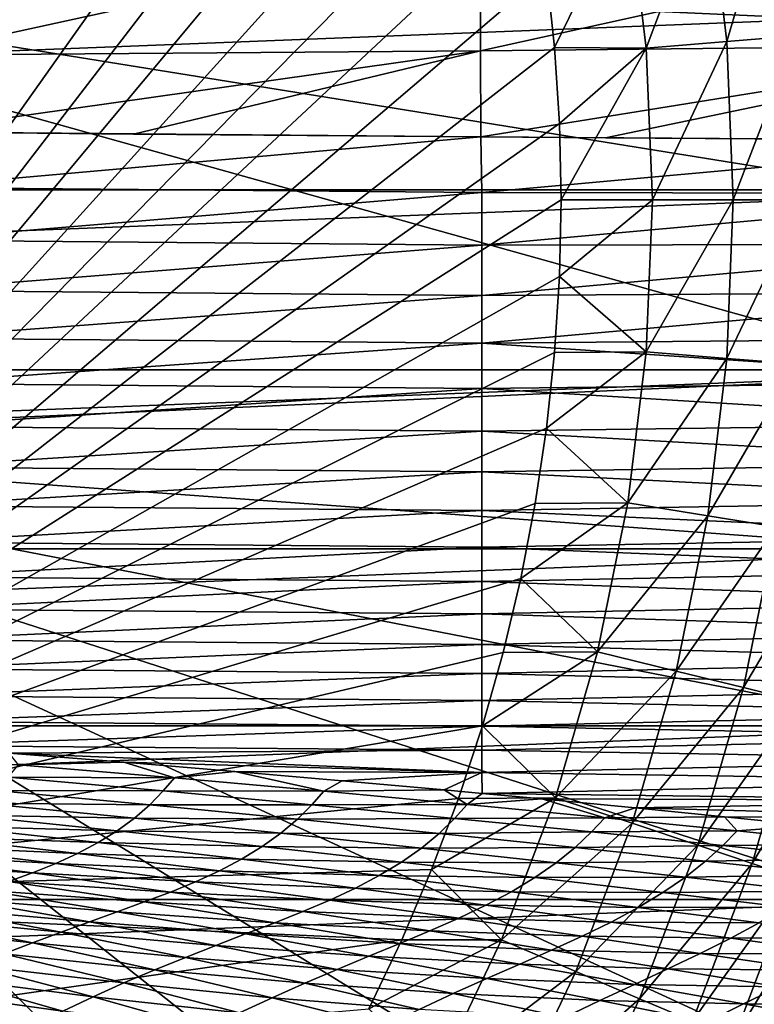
# Model space of a CAD drawing. Header units: metres. Extents: x -105 to 105, y -68 to 103.
# Tile 313 of 416: x 11.7 to 18.55, y 36.79 to 45.97. Entities that reach past the tile are written whole.
import ezdxf

# ---------------------------------------------------------------- set-up
doc = ezdxf.new("R2010")
doc.units = ezdxf.units.M
doc.layers.add('solid_FIT-BATH-150_SW0001', color=7, linetype='CONTINUOUS')
doc.layers.add('solid_FIT-BATH-150_SW0001_01', color=7, linetype='CONTINUOUS')

msp = doc.modelspace()

# ---------------------------------------------------------------- linework, layer by layer
at = {"layer": 'solid_FIT-BATH-150_SW0001'}
for points in [[(-21.449781, 44.379948, 72.796501), (21.37652, 46.059441, 72.796501), (-21.37652, 46.059444, 72.796501)], [(-21.391287, 42.700951, 72.796501), (21.449781, 44.37994, 72.796501), (-21.449781, 44.379948, 72.796501)], [(-21.201733, 41.03215, 72.796501), (21.391285, 42.700928, 72.796501), (-21.391287, 42.700951, 72.796501)], [(-20.881931, 39.382076, 72.796501), (21.201727, 41.032112, 72.796501), (-21.201733, 41.03215, 72.796501)], [(-20.43391, 37.762463, 72.796501), (20.881918, 39.382015, 72.796501), (-20.881931, 39.382076, 72.796501)], [(-19.860888, 36.18375, 72.796501), (20.433884, 37.762379, 72.796501), (-20.43391, 37.762463, 72.796501)]]:
    msp.add_3dface(points, dxfattribs=at)
at = {"layer": 'solid_FIT-BATH-150_SW0001_01'}
for points in [[(6.5, 50.785889, 50.796501), (6.5, 37.785889, 50.796501), (15.542261, 50.530869, 50.796501)], [(6.5, 37.785889, 50.796501), (15.792983, 49.866493, 50.796501), (15.542261, 50.530869, 50.796501)], [(6.5, 37.785889, 50.796501), (16.015715, 49.190643, 50.796501), (15.792983, 49.866493, 50.796501)], [(6.5, 37.785889, 50.796501), (16.209583, 48.506256, 50.796501), (16.015715, 49.190643, 50.796501)], [(6.5, 37.785889, 50.796501), (16.37389, 47.815289, 50.796501), (16.209583, 48.506256, 50.796501)], [(6.5, 37.785889, 50.796501), (16.509022, 47.116447, 50.796501), (16.37389, 47.815289, 50.796501)], [(6.5, 46.543247, 69.796501), (20.239237, 47.54512, 69.796501), (20.434731, 45.920063, 69.796501)], [(18.757427, 47.334435, 46.727985), (18.1192, 47.23069, 48.144478), (18.297403, 45.763153, 48.144478)], [(18.941908, 45.815208, 46.727985), (18.757427, 47.334435, 46.727985), (18.297403, 45.763153, 48.144478)], [(18.1192, 47.23069, 48.144478), (17.374132, 47.109627, 49.506374), (17.54501, 45.702438, 49.506374)], [(18.297403, 45.763153, 48.144478), (18.1192, 47.23069, 48.144478), (17.54501, 45.702438, 49.506374)], [(6.5, 37.785889, 50.796501), (16.614359, 46.413208, 50.796501), (16.509022, 47.116447, 50.796501)], [(17.374132, 47.109627, 49.506374), (16.614359, 46.413208, 50.796501), (16.689507, 45.707695, 50.796501)], [(17.54501, 45.702438, 49.506374), (17.374132, 47.109627, 49.506374), (16.689507, 45.707695, 50.796501)], [(21.330763, 46.855053, -22.297564), (21.330763, 45.732765, -22.283442), (15.99808, 45.677025, -22.349876)], [(15.99808, 46.802681, -22.362556), (21.330763, 46.855053, -22.297564), (15.99808, 45.677025, -22.349876)], [(15.99808, 46.802681, -22.362556), (15.99808, 45.677025, -22.349876), (10.665392, 45.635166, -22.397551)], [(10.665392, 46.763351, -22.409149), (15.99808, 46.802681, -22.362556), (10.665392, 45.635166, -22.397551)], [(6.5, 46.543247, 69.796501), (20.434731, 45.920063, 69.796501), (20.499907, 44.285889, 69.796501)], [(6.5, 46.543247, 69.796501), (20.499907, 44.285889, 69.796501), (20.434731, 42.651711, 69.796501)], [(6.5, 46.543247, 69.796501), (20.434731, 42.651711, 69.796501), (6.5, 42.02853, 69.796501)], [(6.5, 37.785889, 50.796501), (16.689507, 45.707695, 50.796501), (16.614359, 46.413208, 50.796501)], [(-21.449781, 44.379948, 72.796501), (21.449781, 44.37994, 72.796501), (21.37652, 46.059441, 72.796501)], [(16.002024, 44.873051, -22.333626), (15.99808, 45.677025, -22.349876), (21.330763, 45.732765, -22.283442)], [(17.163435, 44.864391, -22.319927), (16.002024, 44.873051, -22.333626), (21.330763, 45.732765, -22.283442)], [(21.345097, 44.838512, -22.262899), (17.163435, 44.864391, -22.319927), (21.330763, 45.732765, -22.283442)], [(18.297403, 45.763153, 48.144478), (17.54501, 45.702438, 49.506374), (17.6021, 44.285984, 49.506374)], [(18.356941, 44.286068, 48.144478), (18.297403, 45.763153, 48.144478), (17.6021, 44.285984, 49.506374)], [(18.941908, 45.815208, 46.727985), (18.297403, 45.763153, 48.144478), (18.356941, 44.286068, 48.144478)], [(19.003544, 44.286064, 46.727985), (18.941908, 45.815208, 46.727985), (18.356941, 44.286068, 48.144478)], [(6.5, 37.785889, 50.796501), (16.734707, 44.9986, 50.796501), (16.689507, 45.707695, 50.796501)], [(10.661771, 44.921772, -22.384632), (10.665392, 45.635166, -22.397551), (15.99808, 45.677025, -22.349876)], [(12.76159, 44.900814, -22.366928), (10.661771, 44.921772, -22.384632), (15.99808, 45.677025, -22.349876)], [(16.002024, 44.873051, -22.333626), (12.76159, 44.900814, -22.366928), (15.99808, 45.677025, -22.349876)], [(17.54501, 45.702438, 49.506374), (16.689507, 45.707695, 50.796501), (16.734707, 44.9986, 50.796501)], [(17.54501, 45.702438, 49.506374), (16.734707, 44.9986, 50.796501), (16.749968, 44.285889, 50.796501)], [(17.6021, 44.285984, 49.506374), (17.54501, 45.702438, 49.506374), (16.749968, 44.285889, 50.796501)], [(6.5, 37.785889, 50.796501), (16.749968, 44.285889, 50.796501), (16.734707, 44.9986, 50.796501)], [(16.002024, 44.873051, -22.333626), (10.661771, 44.921772, -22.384632), (12.76159, 44.900814, -22.366928)], [(10.671009, 44.4035, -22.370762), (10.661771, 44.921772, -22.384632), (16.002024, 44.873051, -22.333626)], [(10.671009, 44.4035, -22.370762), (16.002024, 44.873051, -22.333626), (16.00918, 44.355965, -22.318026)], [(21.345097, 44.838512, -22.262899), (16.002024, 44.873051, -22.333626), (17.163435, 44.864391, -22.319927)], [(16.00918, 44.355965, -22.318026), (16.002024, 44.873051, -22.333626), (21.345097, 44.838512, -22.262899)], [(16.00918, 44.355965, -22.318026), (21.345097, 44.838512, -22.262899), (21.347351, 44.344921, -22.24609)], [(-21.391287, 42.700951, 72.796501), (21.391285, 42.700928, 72.796501), (21.449781, 44.37994, 72.796501)], [(10.671009, 43.910553, -22.352764), (10.671009, 44.4035, -22.370762), (16.00918, 44.355965, -22.318026)], [(10.671009, 43.910553, -22.352764), (16.00918, 44.355965, -22.318026), (16.00918, 43.863907, -22.297983)], [(16.00918, 43.863907, -22.297983), (16.00918, 44.355965, -22.318026), (21.347351, 44.344921, -22.24609)], [(6.5, 37.785889, 50.796501), (16.734707, 43.573177, 50.796501), (16.749968, 44.285889, 50.796501)], [(16.00918, 43.863907, -22.297983), (21.347351, 44.344921, -22.24609), (21.347351, 43.873806, -22.224873)], [(17.6021, 44.285984, 49.506374), (16.749968, 44.285889, 50.796501), (16.734707, 43.573177, 50.796501)], [(17.545031, 42.86961, 49.506374), (17.6021, 44.285984, 49.506374), (16.734707, 43.573177, 50.796501)], [(17.545031, 42.86961, 49.506374), (18.356941, 44.286068, 48.144478), (17.6021, 44.285984, 49.506374)], [(18.29743, 42.808952, 48.144478), (18.356941, 44.286068, 48.144478), (17.545031, 42.86961, 49.506374)], [(18.29743, 42.808952, 48.144478), (19.003544, 44.286064, 46.727985), (18.356941, 44.286068, 48.144478)], [(18.941936, 42.756916, 46.727985), (19.003544, 44.286064, 46.727985), (18.29743, 42.808952, 48.144478)], [(10.671009, 43.441933, -22.329813), (10.671009, 43.910553, -22.352764), (16.00918, 43.863907, -22.297983)], [(10.671009, 43.441933, -22.329813), (16.00918, 43.863907, -22.297983), (16.00918, 43.395962, -22.27265)], [(16.00918, 43.395962, -22.27265), (21.347351, 43.873806, -22.224873), (21.347351, 43.424469, -22.19853)], [(16.00918, 43.395962, -22.27265), (16.00918, 43.863907, -22.297983), (21.347351, 43.873806, -22.224873)], [(6.5, 37.785889, 50.796501), (16.689507, 42.864086, 50.796501), (16.734707, 43.573177, 50.796501)], [(17.545031, 42.86961, 49.506374), (16.734707, 43.573177, 50.796501), (16.689507, 42.864086, 50.796501)], [(10.671009, 42.996792, -22.301153), (10.671009, 43.441933, -22.329813), (16.00918, 43.395962, -22.27265)], [(10.671009, 42.996792, -22.301153), (16.00918, 43.395962, -22.27265), (16.00918, 42.951321, -22.241253)], [(16.00918, 42.951321, -22.241253), (21.347351, 43.424469, -22.19853), (21.347351, 42.996254, -22.166372)], [(16.00918, 42.951321, -22.241253), (16.00918, 43.395962, -22.27265), (21.347351, 43.424469, -22.19853)], [(10.671009, 42.574284, -22.266033), (10.671009, 42.996792, -22.301153), (16.00918, 42.951321, -22.241253)], [(16.00918, 42.951321, -22.241253), (21.347351, 42.996254, -22.166372), (21.347351, 42.588505, -22.127716)], [(10.671009, 42.574284, -22.266033), (16.00918, 42.951321, -22.241253), (16.00918, 42.529175, -22.203022)], [(16.00918, 42.529175, -22.203022), (16.00918, 42.951321, -22.241253), (21.347351, 42.588505, -22.127716)], [(6.5, 37.785889, 50.796501), (16.614359, 42.158573, 50.796501), (16.689507, 42.864086, 50.796501)], [(17.545031, 42.86961, 49.506374), (16.689507, 42.864086, 50.796501), (16.614359, 42.158573, 50.796501)], [(17.374176, 41.462418, 49.506374), (17.545031, 42.86961, 49.506374), (16.614359, 42.158573, 50.796501)], [(18.29743, 42.808952, 48.144478), (17.545031, 42.86961, 49.506374), (17.374176, 41.462418, 49.506374)], [(18.119253, 41.341412, 48.144478), (18.29743, 42.808952, 48.144478), (17.374176, 41.462418, 49.506374)], [(18.941936, 42.756916, 46.727985), (18.29743, 42.808952, 48.144478), (18.119253, 41.341412, 48.144478)], [(-21.201733, 41.03215, 72.796501), (21.201727, 41.032112, 72.796501), (21.391285, 42.700928, 72.796501)], [(18.757483, 41.237686, 46.727985), (18.941936, 42.756916, 46.727985), (18.119253, 41.341412, 48.144478)], [(6.5, 42.02853, 69.796501), (20.434731, 42.651711, 69.796501), (20.239237, 41.026657, 69.796501)], [(10.671009, 42.173573, -22.223696), (10.671009, 42.574284, -22.266033), (16.00918, 42.529175, -22.203022)], [(10.671009, 42.173573, -22.223696), (16.00918, 42.529175, -22.203022), (16.00918, 42.128712, -22.15719)], [(16.00918, 42.529175, -22.203022), (21.347351, 42.588505, -22.127716), (21.347351, 42.20055, -22.081871)], [(16.00918, 42.128712, -22.15719), (16.00918, 42.529175, -22.203022), (21.347351, 42.20055, -22.081871)], [(6.5, 37.785889, 50.796501), (16.509024, 41.455334, 50.796501), (16.614359, 42.158573, 50.796501)], [(10.671009, 41.793812, -22.173388), (10.671009, 42.173573, -22.223696), (16.00918, 42.128712, -22.15719)], [(16.00918, 42.128712, -22.15719), (21.347351, 42.20055, -22.081871), (21.347351, 41.831741, -22.028149)], [(17.374176, 41.462418, 49.506374), (16.614359, 42.158573, 50.796501), (16.509024, 41.455334, 50.796501)], [(10.671009, 41.793812, -22.173388), (16.00918, 42.128712, -22.15719), (16.00918, 41.749126, -22.102974)], [(16.00918, 41.749126, -22.102974), (16.00918, 42.128712, -22.15719), (21.347351, 41.831741, -22.028149)], [(6.5, 42.02853, 69.796501), (20.239237, 41.026657, 69.796501), (19.914961, 39.423691, 69.796501)], [(6.5, 42.02853, 69.796501), (19.914961, 39.423691, 69.796501), (19.464174, 37.852077, 69.796501)], [(6.5, 42.02853, 69.796501), (19.464174, 37.852077, 69.796501), (18.889029, 36.320057, 69.796501)], [(6.5, 42.02853, 69.796501), (18.889029, 36.320057, 69.796501), (18.193726, 34.839443, 69.796501)], [(6.5, 42.02853, 69.796501), (18.193726, 34.839443, 69.796501), (17.383593, 33.420399, 69.796501)], [(6.5, 42.02853, 69.796501), (17.383593, 33.420399, 69.796501), (16.460951, 32.067577, 69.796501)], [(6.5, 42.02853, 68.296501), (16.460951, 32.067577, 69.796501), (16.460951, 32.067577, 68.296501)], [(6.5, 42.02853, 69.796501), (16.460951, 32.067577, 69.796501), (6.5, 42.02853, 68.296501)], [(6.5, 37.785889, 68.296501), (6.5, 42.02853, 68.296501), (16.460951, 32.067577, 68.296501)], [(10.671009, 41.434212, -22.114212), (10.671009, 41.793812, -22.173388), (16.00918, 41.749126, -22.102974)], [(16.00918, 41.749126, -22.102974), (21.347351, 41.831741, -22.028149), (21.347351, 41.481449, -21.96571)], [(10.671009, 41.434212, -22.114212), (16.00918, 41.749126, -22.102974), (16.00918, 41.389675, -22.039406)], [(16.00918, 41.389675, -22.039406), (16.00918, 41.749126, -22.102974), (21.347351, 41.481449, -21.96571)], [(6.5, 37.785889, 50.796501), (16.373892, 40.756496, 50.796501), (16.509024, 41.455334, 50.796501)], [(10.671009, 41.094067, -22.04505), (10.671009, 41.434212, -22.114212), (16.00918, 41.389675, -22.039406)], [(16.00918, 41.389675, -22.039406), (21.347351, 41.481449, -21.96571), (21.347351, 41.149094, -21.893549)], [(17.374176, 41.462418, 49.506374), (16.509024, 41.455334, 50.796501), (16.373892, 40.756496, 50.796501)], [(17.090643, 40.07354, 49.506374), (17.374176, 41.462418, 49.506374), (16.373892, 40.756496, 50.796501)], [(18.119253, 41.341412, 48.144478), (17.374176, 41.462418, 49.506374), (17.090643, 40.07354, 49.506374)], [(10.671009, 41.094067, -22.04505), (16.00918, 41.389675, -22.039406), (16.00918, 41.049671, -21.965338)], [(16.00918, 41.049671, -21.965338), (16.00918, 41.389675, -22.039406), (21.347351, 41.149094, -21.893549)], [(17.823568, 39.892971, 48.144478), (18.119253, 41.341412, 48.144478), (17.090643, 40.07354, 49.506374)], [(18.757483, 41.237686, 46.727985), (18.119253, 41.341412, 48.144478), (17.823568, 39.892971, 48.144478)], [(18.45138, 39.738224, 46.727985), (18.757483, 41.237686, 46.727985), (17.823568, 39.892971, 48.144478)], [(19.285007, 41.151955, 45.265484), (18.757483, 41.237686, 46.727985), (18.45138, 39.738224, 46.727985)], [(16.00918, 41.049671, -21.965338), (21.347351, 41.149094, -21.893549), (21.347351, 40.834095, -21.810659)], [(18.970297, 39.610325, 45.265484), (19.285007, 41.151955, 45.265484), (18.45138, 39.738224, 46.727985)], [(10.671009, 40.772682, -21.964766), (10.671009, 41.094067, -22.04505), (16.00918, 41.049671, -21.965338)], [(10.671009, 40.772682, -21.964766), (16.00918, 41.049671, -21.965338), (16.00918, 40.728424, -21.879625)], [(16.00918, 40.728424, -21.879625), (16.00918, 41.049671, -21.965338), (21.347351, 40.834095, -21.810659)], [(-20.881931, 39.382076, 72.796501), (20.881918, 39.382015, 72.796501), (21.201727, 41.032112, 72.796501)], [(10.671009, 40.46936, -21.872217), (10.671009, 40.772682, -21.964766), (16.00918, 40.728424, -21.879625)], [(16.00918, 40.728424, -21.879625), (21.347351, 40.834095, -21.810659), (21.347351, 40.53587, -21.716026)], [(6.5, 37.785889, 50.796501), (16.209587, 40.065533, 50.796501), (16.373892, 40.756496, 50.796501)], [(10.671009, 40.46936, -21.872217), (16.00918, 40.728424, -21.879625), (16.00918, 40.425255, -21.781113)], [(16.00918, 40.425255, -21.781113), (16.00918, 40.728424, -21.879625), (21.347351, 40.53587, -21.716026)], [(17.090643, 40.07354, 49.506374), (16.373892, 40.756496, 50.796501), (16.209587, 40.065533, 50.796501)], [(16.00918, 40.425255, -21.781113), (21.347351, 40.53587, -21.716026), (21.347351, 40.253841, -21.608641)], [(10.671009, 40.183407, -21.766272), (10.671009, 40.46936, -21.872217), (16.00918, 40.425255, -21.781113)], [(10.671009, 40.183407, -21.766272), (16.00918, 40.425255, -21.781113), (16.00918, 40.139477, -21.668655)], [(16.00918, 40.139477, -21.668655), (16.00918, 40.425255, -21.781113), (21.347351, 40.253841, -21.608641)], [(16.00918, 40.139477, -21.668655), (21.347351, 40.253841, -21.608641), (21.347351, 39.987431, -21.487492)], [(10.671009, 39.914124, -21.64579), (10.671009, 40.183407, -21.766272), (16.00918, 40.139477, -21.668655)], [(10.671009, 39.914124, -21.64579), (16.00918, 40.139477, -21.668655), (16.00918, 39.870403, -21.5411)], [(16.00918, 39.870403, -21.5411), (16.00918, 40.139477, -21.668655), (21.347351, 39.987431, -21.487492)], [(6.5, 37.785889, 50.796501), (16.015722, 39.381149, 50.796501), (16.209587, 40.065533, 50.796501)], [(17.090643, 40.07354, 49.506374), (16.209587, 40.065533, 50.796501), (16.015722, 39.381149, 50.796501)], [(16.696272, 38.711979, 49.506374), (17.090643, 40.07354, 49.506374), (16.015722, 39.381149, 50.796501)], [(17.823568, 39.892971, 48.144478), (17.090643, 40.07354, 49.506374), (16.696272, 38.711979, 49.506374)], [(16.00918, 39.870403, -21.5411), (21.347351, 39.987431, -21.487492), (21.347351, 39.736057, -21.351568)], [(10.671009, 39.660812, -21.509634), (10.671009, 39.914124, -21.64579), (16.00918, 39.870403, -21.5411)], [(10.671009, 39.660812, -21.509634), (16.00918, 39.870403, -21.5411), (16.00918, 39.617352, -21.397297)], [(16.00918, 39.617352, -21.397297), (16.00918, 39.870403, -21.5411), (21.347351, 39.736057, -21.351568)], [(17.412289, 38.473019, 48.144478), (17.823568, 39.892971, 48.144478), (16.696272, 38.711979, 49.506374)], [(18.45138, 39.738224, 46.727985), (17.823568, 39.892971, 48.144478), (17.412289, 38.473019, 48.144478)], [(16.00918, 39.617352, -21.397297), (21.347351, 39.736057, -21.351568), (21.347351, 39.499138, -21.19986)], [(18.025614, 38.268257, 46.727985), (18.45138, 39.738224, 46.727985), (17.412289, 38.473019, 48.144478)], [(18.970297, 39.610325, 45.265484), (18.45138, 39.738224, 46.727985), (18.025614, 38.268257, 46.727985)], [(10.671009, 39.422779, -21.356665), (10.671009, 39.660812, -21.509634), (16.00918, 39.617352, -21.397297)], [(10.671009, 39.422779, -21.356665), (16.00918, 39.617352, -21.397297), (16.00918, 39.379631, -21.236097)], [(16.00918, 39.379631, -21.236097), (16.00918, 39.617352, -21.397297), (21.347351, 39.499138, -21.19986)], [(18.532557, 38.099014, 45.265484), (18.970297, 39.610325, 45.265484), (18.025614, 38.268257, 46.727985)], [(19.377172, 39.510048, 43.765839), (18.970297, 39.610325, 45.265484), (18.532557, 38.099014, 45.265484)], [(16.00918, 39.379631, -21.236097), (21.347351, 39.499138, -21.19986), (21.347351, 39.276096, -21.031351)], [(18.930044, 37.966324, 43.765839), (19.377172, 39.510048, 43.765839), (18.532557, 38.099014, 45.265484)], [(10.671009, 39.422779, -21.356665), (16.00918, 39.379631, -21.236097), (10.672948, 39.199585, -21.185921)], [(-20.43391, 37.762463, 72.796501), (20.433884, 37.762379, 72.796501), (20.881918, 39.382015, 72.796501)], [(6.5, 37.785889, 50.796501), (15.792992, 38.705307, 50.796501), (16.015722, 39.381149, 50.796501)], [(16.00918, 39.156574, -21.056322), (10.672948, 39.199585, -21.185921), (16.00918, 39.379631, -21.236097)], [(16.696272, 38.711979, 49.506374), (16.015722, 39.381149, 50.796501), (15.792992, 38.705307, 50.796501)], [(16.00918, 39.156574, -21.056322), (16.00918, 39.379631, -21.236097), (21.347351, 39.276096, -21.031351)], [(16.00918, 39.156574, -21.056322), (21.347351, 39.276096, -21.031351), (21.347351, 39.066387, -20.844931)], [(16.00918, 39.156574, -21.056322), (11.60154, 39.128567, -21.111307), (10.672948, 39.199585, -21.185921)], [(16.00918, 38.947582, -20.856619), (11.60154, 39.128567, -21.111307), (16.00918, 39.156574, -21.056322)], [(11.60154, 39.128567, -21.111307), (12.669566, 39.043949, -21.016487), (11.6881, 39.018757, -21.016777)], [(16.00918, 38.947582, -20.856619), (12.669566, 39.043949, -21.016487), (11.60154, 39.128567, -21.111307)], [(16.00918, 38.947582, -20.856619), (16.00918, 39.156574, -21.056322), (21.347351, 39.066387, -20.844931)], [(12.669566, 39.043949, -21.016487), (13.143118, 38.896343, -20.869926), (11.6881, 39.018757, -21.016777)], [(12.669566, 39.043949, -21.016487), (13.707318, 38.957012, -20.912334), (13.143118, 38.896343, -20.869926)], [(16.00918, 38.947582, -20.856619), (13.707318, 38.957012, -20.912334), (12.669566, 39.043949, -21.016487)], [(16.00918, 38.947582, -20.856619), (21.347351, 39.066387, -20.844931), (21.347351, 38.869518, -20.639364)], [(11.590536, 38.903313, -20.925747), (11.6881, 39.018757, -21.016777), (13.143118, 38.896343, -20.869926)], [(13.707318, 38.957012, -20.912334), (14.536815, 38.772572, -20.705757), (13.143118, 38.896343, -20.869926)], [(13.707318, 38.957012, -20.912334), (14.706271, 38.870041, -20.800529), (14.536815, 38.772572, -20.705757)], [(16.00918, 38.947582, -20.856619), (14.706271, 38.870041, -20.800529), (13.707318, 38.957012, -20.912334)], [(16.00918, 38.947582, -20.856619), (15.659402, 38.784779, -20.682779), (14.706271, 38.870041, -20.800529)], [(16.00918, 38.947582, -20.856619), (16.014061, 38.752293, -20.6357), (15.659402, 38.784779, -20.682779)], [(16.00918, 38.947582, -20.856619), (21.347351, 38.869518, -20.639364), (16.014061, 38.752293, -20.6357)], [(11.474933, 38.78038, -20.831257), (11.590536, 38.903313, -20.925747), (13.038077, 38.775486, -20.767817)], [(13.038077, 38.775486, -20.767817), (11.590536, 38.903313, -20.925747), (13.143118, 38.896343, -20.869926)], [(13.038077, 38.775486, -20.767817), (13.143118, 38.896343, -20.869926), (14.536815, 38.772572, -20.705757)], [(14.706271, 38.870041, -20.800529), (15.659402, 38.784779, -20.682779), (14.536815, 38.772572, -20.705757)], [(21.347351, 38.68499, -20.413406), (16.014061, 38.752293, -20.6357), (21.347351, 38.869518, -20.639364)], [(11.342618, 38.660629, -20.740007), (11.474933, 38.78038, -20.831257), (12.912757, 38.646538, -20.662775)], [(12.912757, 38.646538, -20.662775), (11.474933, 38.78038, -20.831257), (13.038077, 38.775486, -20.767817)], [(12.912757, 38.646538, -20.662775), (13.038077, 38.775486, -20.767817), (14.424857, 38.646881, -20.591438)], [(14.424857, 38.646881, -20.591438), (13.038077, 38.775486, -20.767817), (14.536815, 38.772572, -20.705757)], [(14.424857, 38.646881, -20.591438), (14.536815, 38.772572, -20.705757), (15.873784, 38.648705, -20.524025)], [(15.659402, 38.784779, -20.682779), (15.873784, 38.648705, -20.524025), (14.536815, 38.772572, -20.705757)], [(15.659402, 38.784779, -20.682779), (16.014061, 38.752293, -20.6357), (15.873784, 38.648705, -20.524025)], [(16.014061, 38.752293, -20.6357), (16.568914, 38.700554, -20.558075), (15.873784, 38.648705, -20.524025)], [(21.347351, 38.68499, -20.413406), (16.568914, 38.700554, -20.558075), (16.014061, 38.752293, -20.6357)], [(6.5, 37.785889, 50.796501), (15.542272, 38.040932, 50.796501), (15.792992, 38.705307, 50.796501)], [(11.194946, 38.549049, -20.655567), (11.342618, 38.660629, -20.740007), (12.768641, 38.520664, -20.561819)], [(12.768641, 38.520664, -20.561819), (11.342618, 38.660629, -20.740007), (12.912757, 38.646538, -20.662775)], [(16.696272, 38.711979, 49.506374), (15.792992, 38.705307, 50.796501), (15.542272, 38.040932, 50.796501)], [(16.193619, 37.386566, 49.506374), (16.696272, 38.711979, 49.506374), (15.542272, 38.040932, 50.796501)], [(16.568914, 38.700554, -20.558075), (17.157814, 38.525356, -20.32296), (15.873784, 38.648705, -20.524025)], [(17.412289, 38.473019, 48.144478), (16.696272, 38.711979, 49.506374), (16.193619, 37.386566, 49.506374)], [(16.568914, 38.700554, -20.558075), (17.439819, 38.617001, -20.425478), (17.157814, 38.525356, -20.32296)], [(21.347351, 38.68499, -20.413406), (17.439819, 38.617001, -20.425478), (16.568914, 38.700554, -20.558075)], [(21.347351, 38.512314, -20.165813), (17.439819, 38.617001, -20.425478), (21.347351, 38.68499, -20.413406)], [(12.768641, 38.520664, -20.561819), (12.912757, 38.646538, -20.662775), (14.290462, 38.512241, -20.474689)], [(14.290462, 38.512241, -20.474689), (12.912757, 38.646538, -20.662775), (14.424857, 38.646881, -20.591438)], [(14.290462, 38.512241, -20.474689), (14.424857, 38.646881, -20.591438), (15.755177, 38.518917, -20.396509)], [(15.755177, 38.518917, -20.396509), (14.424857, 38.646881, -20.591438), (15.873784, 38.648705, -20.524025)], [(15.755177, 38.518917, -20.396509), (15.873784, 38.648705, -20.524025), (17.157814, 38.525356, -20.32296)], [(17.439819, 38.617001, -20.425478), (18.275709, 38.533981, -20.284176), (17.157814, 38.525356, -20.32296)], [(21.347351, 38.512314, -20.165813), (18.275709, 38.533981, -20.284176), (17.439819, 38.617001, -20.425478)], [(11.033252, 38.445663, -20.578596), (11.194946, 38.549049, -20.655567), (12.607249, 38.402946, -20.468609)], [(12.607249, 38.402946, -20.468609), (11.194946, 38.549049, -20.655567), (12.768641, 38.520664, -20.561819)], [(12.607249, 38.402946, -20.468609), (12.768641, 38.520664, -20.561819), (14.135275, 38.380215, -20.362789)], [(14.135275, 38.380215, -20.362789), (12.768641, 38.520664, -20.561819), (14.290462, 38.512241, -20.474689)], [(14.135275, 38.380215, -20.362789), (14.290462, 38.512241, -20.474689), (15.612093, 38.379082, -20.267027)], [(15.612093, 38.379082, -20.267027), (14.290462, 38.512241, -20.474689), (15.755177, 38.518917, -20.396509)], [(15.612093, 38.379082, -20.267027), (15.755177, 38.518917, -20.396509), (17.032421, 38.392429, -20.181513)], [(17.032421, 38.392429, -20.181513), (15.755177, 38.518917, -20.396509), (17.157814, 38.525356, -20.32296)], [(16.888086, 37.090763, 48.144478), (17.412289, 38.473019, 48.144478), (16.193619, 37.386566, 49.506374)], [(18.025614, 38.268257, 46.727985), (17.412289, 38.473019, 48.144478), (16.888086, 37.090763, 48.144478)], [(17.032421, 38.392429, -20.181513), (17.157814, 38.525356, -20.32296), (18.391594, 38.402157, -20.098408)], [(18.275709, 38.533981, -20.284176), (18.391594, 38.402157, -20.098408), (17.157814, 38.525356, -20.32296)], [(18.275709, 38.533981, -20.284176), (19.074329, 38.451736, -20.133982), (18.391594, 38.402157, -20.098408)], [(21.347351, 38.512314, -20.165813), (19.074329, 38.451736, -20.133982), (18.275709, 38.533981, -20.284176)], [(10.858852, 38.350769, -20.509865), (11.033252, 38.445663, -20.578596), (12.430074, 38.293259, -20.383751)], [(12.430074, 38.293259, -20.383751), (11.033252, 38.445663, -20.578596), (12.607249, 38.402946, -20.468609)], [(12.430074, 38.293259, -20.383751), (12.607249, 38.402946, -20.468609), (13.960978, 38.255978, -20.25948)], [(13.960978, 38.255978, -20.25948), (12.607249, 38.402946, -20.468609), (14.135275, 38.380215, -20.362789)], [(13.960978, 38.255978, -20.25948), (14.135275, 38.380215, -20.362789), (15.446333, 38.241096, -20.143061)], [(15.446333, 38.241096, -20.143061), (14.135275, 38.380215, -20.362789), (15.612093, 38.379082, -20.267027)], [(15.446333, 38.241096, -20.143061), (15.612093, 38.379082, -20.267027), (16.880663, 38.248135, -20.038492)], [(16.880663, 38.248135, -20.038492), (15.612093, 38.379082, -20.267027), (17.032421, 38.392429, -20.181513)], [(16.880663, 38.248135, -20.038492), (17.032421, 38.392429, -20.181513), (18.258799, 38.267292, -19.942564)], [(18.258799, 38.267292, -19.942564), (17.032421, 38.392429, -20.181513), (18.391594, 38.402157, -20.098408)], [(18.258799, 38.267292, -19.942564), (18.391594, 38.402157, -20.098408), (19.577866, 38.278561, -19.845985)], [(19.074329, 38.451736, -20.133982), (19.577866, 38.278561, -19.845985), (18.391594, 38.402157, -20.098408)], [(10.673068, 38.264488, -20.450037), (10.858852, 38.350769, -20.509865), (12.238589, 38.191769, -20.307978)], [(12.238589, 38.191769, -20.307978), (10.858852, 38.350769, -20.509865), (12.430074, 38.293259, -20.383751)], [(12.238589, 38.191769, -20.307978), (12.430074, 38.293259, -20.383751), (13.769222, 38.139259, -20.165321)], [(13.769222, 38.139259, -20.165321), (12.430074, 38.293259, -20.383751), (13.960978, 38.255978, -20.25948)], [(10.477322, 38.185272, -20.398617), (10.673068, 38.264488, -20.450037), (12.03427, 38.098476, -20.241905)], [(12.03427, 38.098476, -20.241905), (10.673068, 38.264488, -20.450037), (12.238589, 38.191769, -20.307978)], [(13.769222, 38.139259, -20.165321), (13.960978, 38.255978, -20.25948), (15.259744, 38.11018, -20.028427)], [(15.259744, 38.11018, -20.028427), (13.960978, 38.255978, -20.25948), (15.446333, 38.241096, -20.143061)], [(15.259744, 38.11018, -20.028427), (15.446333, 38.241096, -20.143061), (16.704491, 38.104622, -19.901554)], [(16.704491, 38.104622, -19.901554), (15.446333, 38.241096, -20.143061), (16.880663, 38.248135, -20.038492)], [(16.704491, 38.104622, -19.901554), (16.880663, 38.248135, -20.038492), (18.097931, 38.119545, -19.785465)], [(18.097931, 38.119545, -19.785465), (16.880663, 38.248135, -20.038492), (18.258799, 38.267292, -19.942564)], [(17.482946, 36.837315, 46.727985), (18.025614, 38.268257, 46.727985), (16.888086, 37.090763, 48.144478)], [(18.532557, 38.099014, 45.265484), (18.025614, 38.268257, 46.727985), (17.482946, 36.837315, 46.727985)], [(18.097931, 38.119545, -19.785465), (18.258799, 38.267292, -19.942564), (19.436684, 38.143124, -19.675505)], [(19.436684, 38.143124, -19.675505), (18.258799, 38.267292, -19.942564), (19.577866, 38.278561, -19.845985)], [(10.273184, 38.110985, -20.354612), (10.477322, 38.185272, -20.398617), (11.818727, 38.011665, -20.184948)], [(11.593755, 37.92907, -20.13603), (10.273184, 38.110985, -20.354612), (11.818727, 38.011665, -20.184948)], [(11.818727, 38.011665, -20.184948), (10.477322, 38.185272, -20.398617), (12.03427, 38.098476, -20.241905)], [(12.03427, 38.098476, -20.241905), (12.238589, 38.191769, -20.307978), (13.56164, 38.030125, -20.081022)], [(13.56164, 38.030125, -20.081022), (12.238589, 38.191769, -20.307978), (13.769222, 38.139259, -20.165321)], [(13.56164, 38.030125, -20.081022), (13.769222, 38.139259, -20.165321), (15.054133, 37.985958, -19.92366)], [(15.054133, 37.985958, -19.92366), (13.769222, 38.139259, -20.165321), (15.259744, 38.11018, -20.028427)], [(15.054133, 37.985958, -19.92366), (15.259744, 38.11018, -20.028427), (16.505909, 37.967148, -19.774567)], [(16.505909, 37.967148, -19.774567), (15.259744, 38.11018, -20.028427), (16.704491, 38.104622, -19.901554)], [(16.505909, 37.967148, -19.774567), (16.704491, 38.104622, -19.901554), (17.911087, 37.971241, -19.634895)], [(17.911087, 37.971241, -19.634895), (16.704491, 38.104622, -19.901554), (18.097931, 38.119545, -19.785465)], [(17.911087, 37.971241, -19.634895), (18.097931, 38.119545, -19.785465), (19.265926, 37.993141, -19.504011)], [(19.265926, 37.993141, -19.504011), (18.097931, 38.119545, -19.785465), (19.436684, 38.143124, -19.675505)], [(6.5, 37.785889, 50.796501), (15.26298, 37.386528, 50.796501), (15.542272, 38.040932, 50.796501)], [(11.593755, 37.92907, -20.13603), (11.818727, 38.011665, -20.184948), (13.105679, 37.83242, -19.943098)], [(11.818727, 38.011665, -20.184948), (12.03427, 38.098476, -20.241905), (13.339859, 37.928463, -20.007168)], [(13.105679, 37.83242, -19.943098), (11.818727, 38.011665, -20.184948), (13.339859, 37.928463, -20.007168)], [(13.339859, 37.928463, -20.007168), (12.03427, 38.098476, -20.241905), (13.56164, 38.030125, -20.081022)], [(13.339859, 37.928463, -20.007168), (13.56164, 38.030125, -20.081022), (14.831285, 37.868401, -19.829445)], [(14.831285, 37.868401, -19.829445), (13.56164, 38.030125, -20.081022), (15.054133, 37.985958, -19.92366)], [(16.193619, 37.386566, 49.506374), (15.542272, 38.040932, 50.796501), (15.26298, 37.386528, 50.796501)], [(17.974627, 36.627831, 45.265484), (18.532557, 38.099014, 45.265484), (17.482946, 36.837315, 46.727985)], [(18.930044, 37.966324, 43.765839), (18.532557, 38.099014, 45.265484), (17.974627, 36.627831, 45.265484)], [(11.361165, 37.848499, -20.094112), (11.593755, 37.92907, -20.13603), (12.861129, 37.739647, -19.887684)], [(12.861129, 37.739647, -19.887684), (11.593755, 37.92907, -20.13603), (13.105679, 37.83242, -19.943098)], [(13.105679, 37.83242, -19.943098), (13.339859, 37.928463, -20.007168), (14.59298, 37.757301, -19.746349)], [(14.59298, 37.757301, -19.746349), (13.339859, 37.928463, -20.007168), (14.831285, 37.868401, -19.829445)], [(14.831285, 37.868401, -19.829445), (15.054133, 37.985958, -19.92366), (16.286884, 37.835236, -19.658049)], [(16.286884, 37.835236, -19.658049), (15.054133, 37.985958, -19.92366), (16.505909, 37.967148, -19.774567)], [(16.286884, 37.835236, -19.658049), (16.505909, 37.967148, -19.774567), (17.700434, 37.827656, -19.49477)], [(17.700434, 37.827656, -19.49477), (16.505909, 37.967148, -19.774567), (17.911087, 37.971241, -19.634895)], [(17.700434, 37.827656, -19.49477), (17.911087, 37.971241, -19.634895), (19.067831, 37.84103, -19.339378)], [(19.067831, 37.84103, -19.339378), (17.911087, 37.971241, -19.634895), (19.265926, 37.993141, -19.504011)], [(18.360147, 36.463585, 43.765839), (18.930044, 37.966324, 43.765839), (17.974627, 36.627831, 45.265484)], [(19.215664, 37.870975, 42.238136), (18.930044, 37.966324, 43.765839), (18.360147, 36.463585, 43.765839)], [(11.122763, 37.767784, -20.058123), (11.361165, 37.848499, -20.094112), (12.608256, 37.647869, -19.839823)], [(12.608256, 37.647869, -19.839823), (11.361165, 37.848499, -20.094112), (12.861129, 37.739647, -19.887684)], [(12.861129, 37.739647, -19.887684), (13.105679, 37.83242, -19.943098), (14.341206, 37.650703, -19.67367)], [(14.341206, 37.650703, -19.67367), (13.105679, 37.83242, -19.943098), (14.59298, 37.757301, -19.746349)], [(14.59298, 37.757301, -19.746349), (14.831285, 37.868401, -19.829445), (16.049341, 37.708778, -19.552687)], [(16.049341, 37.708778, -19.552687), (14.831285, 37.868401, -19.829445), (16.286884, 37.835236, -19.658049)], [(16.049341, 37.708778, -19.552687), (16.286884, 37.835236, -19.658049), (17.468081, 37.688221, -19.36561)], [(17.468081, 37.688221, -19.36561), (16.286884, 37.835236, -19.658049), (17.700434, 37.827656, -19.49477)], [(18.844719, 37.692059, -19.185558), (17.700434, 37.827656, -19.49477), (19.067831, 37.84103, -19.339378)], [(18.637169, 36.345562, 42.238136), (19.215664, 37.870975, 42.238136), (18.360147, 36.463585, 43.765839)], [(-19.860888, 36.18375, 72.796501), (19.860846, 36.183647, 72.796501), (20.433884, 37.762379, 72.796501)], [(4, 35.785889, 50.796501), (15.26298, 37.386528, 50.796501), (6.5, 37.785889, 50.796501)], [(4, 37.785889, 68.296501), (16.460951, 32.067577, 68.296501), (4, 36.043247, 68.296501)], [(4, 37.785889, 68.296501), (6.5, 37.785889, 68.296501), (16.460951, 32.067577, 68.296501)], [(10.880155, 37.685318, -20.027061), (11.122763, 37.767784, -20.058123), (12.349101, 37.554844, -19.798393)], [(12.349101, 37.554844, -19.798393), (11.122763, 37.767784, -20.058123), (12.608256, 37.647869, -19.839823)], [(12.608256, 37.647869, -19.839823), (12.861129, 37.739647, -19.887684), (14.078232, 37.546196, -19.610233)], [(14.078232, 37.546196, -19.610233), (12.861129, 37.739647, -19.887684), (14.341206, 37.650703, -19.67367)], [(14.341206, 37.650703, -19.67367), (14.59298, 37.757301, -19.746349), (15.795215, 37.587498, -19.45904)], [(15.795215, 37.587498, -19.45904), (14.59298, 37.757301, -19.746349), (16.049341, 37.708778, -19.552687)], [(17.468081, 37.688221, -19.36561), (17.700434, 37.827656, -19.49477), (18.844719, 37.692059, -19.185558)], [(10.634822, 37.599937, -20.000095), (10.880155, 37.685318, -20.027061), (12.085459, 37.459011, -19.762373)], [(12.085459, 37.459011, -19.762373), (10.880155, 37.685318, -20.027061), (12.349101, 37.554844, -19.798393)], [(12.349101, 37.554844, -19.798393), (12.608256, 37.647869, -19.839823), (13.806344, 37.441444, -19.554913)], [(13.806344, 37.441444, -19.554913), (12.608256, 37.647869, -19.839823), (14.078232, 37.546196, -19.610233)], [(14.078232, 37.546196, -19.610233), (14.341206, 37.650703, -19.67367), (15.526677, 37.469341, -19.376379)], [(15.526677, 37.469341, -19.376379), (14.341206, 37.650703, -19.67367), (15.795215, 37.587498, -19.45904)], [(15.795215, 37.587498, -19.45904), (16.049341, 37.708778, -19.552687), (17.216097, 37.552765, -19.248106)], [(17.216097, 37.552765, -19.248106), (16.049341, 37.708778, -19.552687), (17.468081, 37.688221, -19.36561)], [(17.216097, 37.552765, -19.248106), (17.468081, 37.688221, -19.36561), (18.598839, 37.545582, -19.043083)], [(18.598839, 37.545582, -19.043083), (17.468081, 37.688221, -19.36561), (18.844719, 37.692059, -19.185558)], [(10.388247, 37.510487, -19.976397), (10.634822, 37.599937, -20.000095), (11.818964, 37.359325, -19.73094)], [(11.818964, 37.359325, -19.73094), (10.634822, 37.599937, -20.000095), (12.085459, 37.459011, -19.762373)], [(12.085459, 37.459011, -19.762373), (12.349101, 37.554844, -19.798393), (13.527821, 37.334171, -19.506544)], [(13.527821, 37.334171, -19.506544), (12.349101, 37.554844, -19.798393), (13.806344, 37.441444, -19.554913)], [(15.526677, 37.469341, -19.376379), (15.795215, 37.587498, -19.45904), (16.94656, 37.420933, -19.142826)], [(16.94656, 37.420933, -19.142826), (15.795215, 37.587498, -19.45904), (17.216097, 37.552765, -19.248106)], [(16.94656, 37.420933, -19.142826), (17.216097, 37.552765, -19.248106), (18.332399, 37.401363, -18.912664)], [(18.332399, 37.401363, -18.912664), (17.216097, 37.552765, -19.248106), (18.598839, 37.545582, -19.043083)], [(11.551254, 37.254753, -19.703276), (10.388247, 37.510487, -19.976397), (11.818964, 37.359325, -19.73094)], [(13.806344, 37.441444, -19.554913), (14.078232, 37.546196, -19.610233), (15.246237, 37.351871, -19.303518)], [(15.246237, 37.351871, -19.303518), (14.078232, 37.546196, -19.610233), (15.526677, 37.469341, -19.376379)], [(15.246237, 37.351871, -19.303518), (15.526677, 37.469341, -19.376379), (16.661827, 37.290619, -19.049036)], [(16.661827, 37.290619, -19.049036), (15.526677, 37.469341, -19.376379), (16.94656, 37.420933, -19.142826)], [(18.332399, 37.401363, -18.912664), (18.598839, 37.545582, -19.043083), (19.678452, 37.407909, -18.687801)], [(4, 35.785889, 50.796501), (14.956303, 36.744606, 50.796501), (15.26298, 37.386528, 50.796501)], [(11.818964, 37.359325, -19.73094), (12.085459, 37.459011, -19.762373), (13.244646, 37.222878, -19.464111)], [(13.244646, 37.222878, -19.464111), (12.085459, 37.459011, -19.762373), (13.527821, 37.334171, -19.506544)], [(13.527821, 37.334171, -19.506544), (13.806344, 37.441444, -19.554913), (14.956427, 37.232727, -19.239317)], [(14.956427, 37.232727, -19.239317), (13.806344, 37.441444, -19.554913), (15.246237, 37.351871, -19.303518)], [(16.193619, 37.386566, 49.506374), (15.26298, 37.386528, 50.796501), (14.956303, 36.744606, 50.796501)], [(15.585947, 36.1059, 49.506374), (16.193619, 37.386566, 49.506374), (14.956303, 36.744606, 50.796501)], [(16.888086, 37.090763, 48.144478), (16.193619, 37.386566, 49.506374), (15.585947, 36.1059, 49.506374)], [(16.661827, 37.290619, -19.049036), (16.94656, 37.420933, -19.142826), (18.047615, 37.258987, -18.794889)], [(18.047615, 37.258987, -18.794889), (16.94656, 37.420933, -19.142826), (18.332399, 37.401363, -18.912664)], [(18.047615, 37.258987, -18.794889), (18.332399, 37.401363, -18.912664), (19.397463, 37.255459, -18.543903)], [(19.397463, 37.255459, -18.543903), (18.332399, 37.401363, -18.912664), (19.678452, 37.407909, -18.687801)], [(11.551254, 37.254753, -19.703276), (11.818964, 37.359325, -19.73094), (12.958607, 37.106651, -19.426815)], [(12.958607, 37.106651, -19.426815), (11.818964, 37.359325, -19.73094), (13.244646, 37.222878, -19.464111)], [(13.244646, 37.222878, -19.464111), (13.527821, 37.334171, -19.506544), (14.65976, 37.109604, -19.182604)], [(14.65976, 37.109604, -19.182604), (13.527821, 37.334171, -19.506544), (14.956427, 37.232727, -19.239317)], [(14.956427, 37.232727, -19.239317), (15.246237, 37.351871, -19.303518), (16.364649, 37.15937, -18.965559)], [(16.364649, 37.15937, -18.965559), (15.246237, 37.351871, -19.303518), (16.661827, 37.290619, -19.049036)], [(16.364649, 37.15937, -18.965559), (16.661827, 37.290619, -19.049036), (17.747025, 37.116306, -18.689041)], [(17.747025, 37.116306, -18.689041), (16.661827, 37.290619, -19.049036), (18.047615, 37.258987, -18.794889)], [(11.28392, 37.144676, -19.678728), (11.551254, 37.254753, -19.703276), (12.671491, 36.9846, -19.393858)], [(12.671491, 36.9846, -19.393858), (11.551254, 37.254753, -19.703276), (12.958607, 37.106651, -19.426815)], [(12.958607, 37.106651, -19.426815), (13.244646, 37.222878, -19.464111), (14.358411, 36.981091, -19.13238)], [(14.358411, 36.981091, -19.13238), (13.244646, 37.222878, -19.464111), (14.65976, 37.109604, -19.182604)], [(14.65976, 37.109604, -19.182604), (14.956427, 37.232727, -19.239317), (16.057796, 37.024822, -18.891266)], [(16.057796, 37.024822, -18.891266), (14.956427, 37.232727, -19.239317), (16.364649, 37.15937, -18.965559)], [(17.747025, 37.116306, -18.689041), (18.047615, 37.258987, -18.794889), (19.097534, 37.102867, -18.412964)], [(19.097534, 37.102867, -18.412964), (18.047615, 37.258987, -18.794889), (19.397463, 37.255459, -18.543903)], [(11.018266, 37.02924, -19.656925), (11.28392, 37.144676, -19.678728), (12.385028, 36.856274, -19.364622)], [(12.385028, 36.856274, -19.364622), (11.28392, 37.144676, -19.678728), (12.671491, 36.9846, -19.393858)], [(12.671491, 36.9846, -19.393858), (12.958607, 37.106651, -19.426815), (14.054311, 36.846428, -19.087881)], [(14.054311, 36.846428, -19.087881), (12.958607, 37.106651, -19.426815), (14.358411, 36.981091, -19.13238)], [(14.358411, 36.981091, -19.13238), (14.65976, 37.109604, -19.182604), (15.744031, 36.88467, -18.824997)], [(15.744031, 36.88467, -18.824997), (14.65976, 37.109604, -19.182604), (16.057796, 37.024822, -18.891266)], [(16.057796, 37.024822, -18.891266), (16.364649, 37.15937, -18.965559), (17.43362, 36.970871, -18.593971)], [(17.43362, 36.970871, -18.593971), (16.364649, 37.15937, -18.965559), (17.747025, 37.116306, -18.689041)], [(17.43362, 36.970871, -18.593971), (17.747025, 37.116306, -18.689041), (18.781382, 36.94796, -18.294304)], [(18.781382, 36.94796, -18.294304), (17.747025, 37.116306, -18.689041), (19.097534, 37.102867, -18.412964)], [(10.755542, 36.908543, -19.637466), (11.018266, 37.02924, -19.656925), (12.100612, 36.722092, -19.338797)], [(12.100612, 36.722092, -19.338797), (11.018266, 37.02924, -19.656925), (12.385028, 36.856274, -19.364622)], [(16.254358, 35.755173, 48.144478), (16.888086, 37.090763, 48.144478), (15.585947, 36.1059, 49.506374)], [(15.744031, 36.88467, -18.824997), (16.057796, 37.024822, -18.891266), (17.110418, 36.820328, -18.508579)], [(17.110418, 36.820328, -18.508579), (16.057796, 37.024822, -18.891266), (17.43362, 36.970871, -18.593971)], [(17.482946, 36.837315, 46.727985), (16.888086, 37.090763, 48.144478), (16.254358, 35.755173, 48.144478)], [(12.385028, 36.856274, -19.364622), (12.671491, 36.9846, -19.393858), (13.749394, 36.704861, -19.048353)], [(13.749394, 36.704861, -19.048353), (12.671491, 36.9846, -19.393858), (14.054311, 36.846428, -19.087881)], [(14.054311, 36.846428, -19.087881), (14.358411, 36.981091, -19.13238), (15.425702, 36.737595, -18.765789)], [(15.425702, 36.737595, -18.765789), (14.358411, 36.981091, -19.13238), (15.744031, 36.88467, -18.824997)], [(17.110418, 36.820328, -18.508579), (17.43362, 36.970871, -18.593971), (18.452232, 36.788315, -18.186823)], [(18.452232, 36.788315, -18.186823), (17.43362, 36.970871, -18.593971), (18.781382, 36.94796, -18.294304)], [(18.452232, 36.788315, -18.186823), (18.781382, 36.94796, -18.294304), (19.756763, 36.787834, -17.86488)], [(10.496973, 36.782715, -19.619968), (10.755542, 36.908543, -19.637466), (11.819563, 36.582439, -19.316042)], [(11.819563, 36.582439, -19.316042), (10.755542, 36.908543, -19.637466), (12.100612, 36.722092, -19.338797)], [(12.100612, 36.722092, -19.338797), (12.385028, 36.856274, -19.364622), (13.445525, 36.556133, -19.013226)], [(13.445525, 36.556133, -19.013226), (12.385028, 36.856274, -19.364622), (13.749394, 36.704861, -19.048353)], [(13.749394, 36.704861, -19.048353), (14.054311, 36.846428, -19.087881), (15.104887, 36.582993, -18.712931)], [(15.104887, 36.582993, -18.712931), (14.054311, 36.846428, -19.087881), (15.425702, 36.737595, -18.765789)], [(15.425702, 36.737595, -18.765789), (15.744031, 36.88467, -18.824997), (16.780413, 36.662384, -18.431744)], [(16.780413, 36.662384, -18.431744), (15.744031, 36.88467, -18.824997), (17.110418, 36.820328, -18.508579)], [(16.826895, 35.454678, 46.727985), (17.482946, 36.837315, 46.727985), (16.254358, 35.755173, 48.144478)], [(16.780413, 36.662384, -18.431744), (17.110418, 36.820328, -18.508579), (18.113352, 36.62159, -18.089474)], [(17.974627, 36.627831, 45.265484), (17.482946, 36.837315, 46.727985), (16.826895, 35.454678, 46.727985)], [(18.113352, 36.62159, -18.089474), (17.110418, 36.820328, -18.508579), (18.452232, 36.788315, -18.186823)], [(18.113352, 36.62159, -18.089474), (18.452232, 36.788315, -18.186823), (19.412636, 36.614258, -17.744345)], [(19.412636, 36.614258, -17.744345), (18.452232, 36.788315, -18.186823), (19.756763, 36.787834, -17.86488)]]:
    msp.add_3dface(points, dxfattribs=at)

doc.saveas('drawing.dxf')
